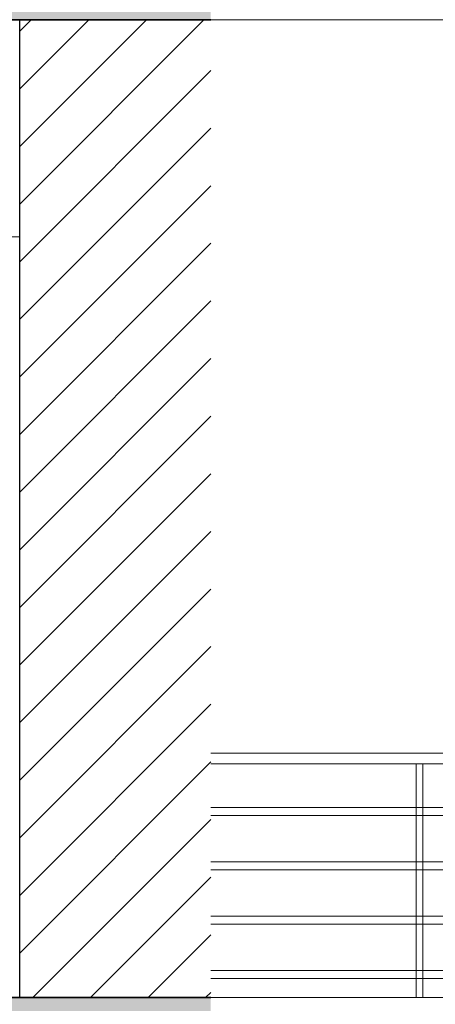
# Model space of a CAD drawing. Header units: inches. Extents: x 424 to 2043, y -237 to 445.
# Tile 675 of 965: x 856.51 to 858.05, y 220.67 to 224.3. Entities that reach past the tile are written whole.
import ezdxf

# ---------------------------------------------------------------- set-up
doc = ezdxf.new("R2010")
doc.units = ezdxf.units.IN
doc.header["$MEASUREMENT"] = 0
for name, color, linetype, lineweight in [('A-FLOR', 192, 'Continuous', 9), ('A-FLOR-HRAL', 11, 'Continuous', 9), ('A-FLOR-PATT', 8, 'Continuous', 35), ('A-WALL', 113, 'Continuous', 9), ('A-WALL-PATT', 111, 'Continuous', 25)]:
    doc.layers.add(name, color=color, linetype=linetype, lineweight=lineweight)

# ---------------------------------------------------------------- blocks, each defined once
blk = doc.blocks.new('Railing - 25mm-V17-Section 1')
at = {"layer": 'A-FLOR-HRAL'}
for p, q in [((-111.9179, 6.46), (-111.9179, 5.6)), ((-111.906, 6.46), (-111.9179, 6.46)), ((-111.893, 6.46), (-111.906, 6.46)), ((-111.8929, 5.6), (-111.8929, 6.46))]:
    blk.add_line(p, q, dxfattribs=at)
blk = doc.blocks.new('Railing - Railing-185991-Section 1')
at = {"layer": 'A-FLOR-HRAL'}
for p, q in [((-111.1463, 6.5), (-119.6678, 6.5)), ((-119.6678, 6.46), (-111.1487, 6.46)), ((-111.1582, 6.3), (-119.6678, 6.3)), ((-119.6678, 6.27), (-111.16, 6.27)), ((-111.1701, 6.1), (-119.6678, 6.1)), ((-119.6678, 6.07), (-111.1718, 6.07)), ((-111.1819, 5.9), (-119.6678, 5.9)), ((-119.6678, 5.87), (-111.1837, 5.87)), ((-111.1938, 5.7), (-119.6678, 5.7)), ((-119.6678, 5.67), (-111.1956, 5.67))]:
    blk.add_line(p, q, dxfattribs=at)
blk.add_blockref('Railing - 25mm-V17-Section 1', (-6.9933, 0))

msp = doc.modelspace()

# ---------------------------------------------------------------- hatches: boundary and pattern name
at = {"layer": 'A-FLOR-PATT', "lineweight": 9}
h = msp.add_hatch(dxfattribs=at)
h.set_pattern_fill('FP_1', color=256, style=0, pattern_type=2)
h.set_pattern_definition([(108.435, (853.84554, 227.41621), (-0.41678894, 0.83294356), [0.158, -1.159]), (139.399, (853.795544, 227.56621), (-2.49915805, 2.08284494), [0.077, -3.763]), (136.848, (854.153544, 227.616212), (-6.247659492, 5.831057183), [0.183, -8.952]), (109.983, (854.020544, 227.741212), (-1.24974819, 3.331484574), [0.098, -4.778]), (90, (853.98654, 227.4162), (-0.416, 0.417), [0.083, -0.333]), (118.443, (853.986544, 227.500212), (2.9159587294, -5.414786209), [0.227, -11.141]), (84.289, (853.878544, 227.69921), (-0.416051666, -3.74820264), [0.084, -4.102]), (129.806, (853.886544, 227.78321), (1.66603147, -2.08199523), [0.065, -3.188])])
h.paths.add_polyline_path([(857.2188, 224.2972), (857.2188, 224.3472), (852.5624, 224.3472), (852.5624, 224.2972), (856.7689, 224.2972)], flags=0)
h.paths.add_polyline_path([(826.6683, 224.2972), (828.6793, 224.2972), (828.6793, 224.3472), (826.6683, 224.3472)], flags=0)
h = msp.add_hatch(dxfattribs=at)
h.set_pattern_fill('FP_2', color=256, style=0, pattern_type=2)
h.set_pattern_definition([(0, (853.73654, 227.41621), (0.406, 0.102), [0.034, -0.271, 0.034, -0.271, -1.626]), (0, (853.73654, 227.41621), (0.406, 0.102), [-0.61, 0.034, -0.576, 0.034, -0.271, -0.711]), (0, (853.73654, 227.41621), (0.406, 0.102), [-1.524, 0.034, -0.17, 0.034, -0.474]), (120, (853.88954, 227.46721), (-0.2913346, 0.3006063), [0.034, -0.271, 0.034, -0.271, -1.626]), (120, (853.88954, 227.46721), (-0.2913346, 0.3006063), [-0.61, 0.034, -0.576, 0.034, -0.271, -0.711]), (120, (853.88954, 227.46721), (-0.2913346, 0.3006063), [-1.524, 0.034, -0.17, 0.034, -0.474]), (240, (853.94054, 227.67021), (-0.1146654, -0.4026063), [0.034, -0.271, 0.034, -0.271, -1.626]), (240, (853.94054, 227.67021), (-0.1146654, -0.4026063), [-0.61, 0.034, -0.576, 0.034, -0.271, -0.711]), (240, (853.94054, 227.67021), (-0.1146654, -0.4026063), [-1.524, 0.034, -0.17, 0.034, -0.474])])
h.paths.add_polyline_path([(847.6366, 220.6472), (857.2188, 220.6472), (857.2188, 220.6972), (827.5713, 220.6972), (827.5713, 220.6472), (847.0658, 220.6472)], flags=0)
at = {"layer": 'A-WALL-PATT', "lineweight": 9}
h = msp.add_hatch(dxfattribs=at)
h.set_pattern_fill('FP_6', color=256, style=0, pattern_type=2)
h.set_pattern_definition([(45, (853.73654, 227.41621), (-0.106066, 0.106066), [])])
h.paths.add_polyline_path([(856.5149, 220.6972), (857.2188, 220.6972), (857.2188, 224.2972), (856.5149, 224.2972), (856.5149, 220.7675)], flags=0)

# ---------------------------------------------------------------- linework, layer by layer
at = {"layer": 'A-FLOR', "lineweight": 35}
for p, q in [((852.5624, 224.2972), (857.2188, 224.2972)), ((827.5713, 220.6972), (857.2188, 220.6972))]:
    msp.add_line(p, q, dxfattribs=at)
at = {"layer": 'A-FLOR'}
for p, q in [((867.0262, 224.2972), (857.2188, 224.2972)), ((857.2188, 220.6972), (865.6868, 220.6972))]:
    msp.add_line(p, q, dxfattribs=at)
at = {"layer": 'A-WALL', "lineweight": 25}
msp.add_line((856.5149, 220.6972), (856.5149, 224.2972), dxfattribs=at)
at = {"layer": 'A-WALL'}
msp.add_line((854.4652, 223.4972), (856.5149, 223.4972), dxfattribs=at)

# ---------------------------------------------------------------- block references
at = {"layer": 'A-FLOR-HRAL'}
msp.add_blockref('Railing - Railing-185991-Section 1', (976.8865, 215.0972), dxfattribs=at)

doc.saveas('drawing.dxf')
